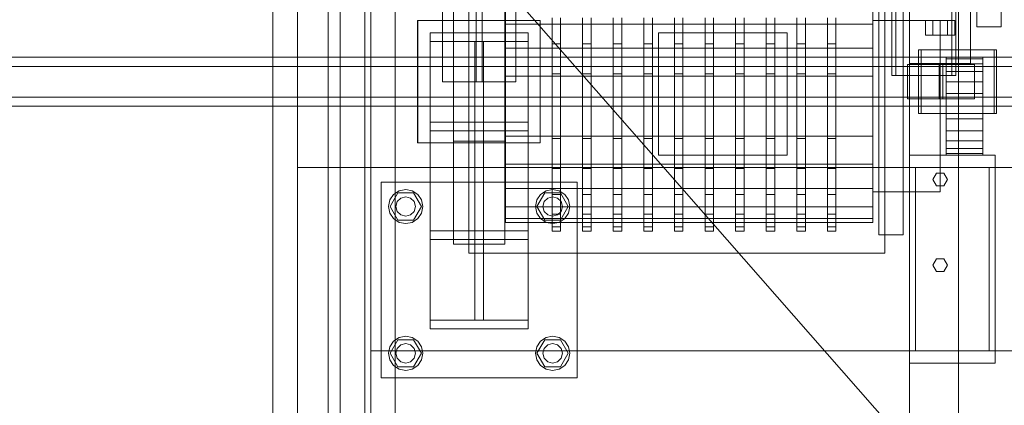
# Model space of a CAD drawing. Header units: millimetres. Extents: x -4738 to 65662, y -68080 to 6847.
# Tile 455 of 656: x 4043 to 4848, y -18694 to -18379. Entities that reach past the tile are written whole.
import ezdxf

# ---------------------------------------------------------------- set-up
doc = ezdxf.new("R2010")
doc.units = ezdxf.units.MM
doc.layers.add('superior_C01', color=7, linetype='Continuous', lineweight=0)
doc.layers.add('superior_dosificador', color=7, linetype='Continuous', lineweight=0)

msp = doc.modelspace()

# ---------------------------------------------------------------- linework, layer by layer
at = {"layer": 'superior_C01'}
for p, q in [((4397.457, -18562.825), (4397.457, -17437.175)), ((4439.457, -17437.175), (4439.457, -18562.825)), ((4397.457, -18478.594), (4397.457, -17521.406)), ((4439.457, -17521.406), (4439.457, -18478.594)), ((4388.457, -17570), (4388.457, -18430)), ((4415.957, -17570), (4415.957, -18430)), ((4420.957, -18430), (4420.957, -17570)), ((4448.457, -18430), (4448.457, -17570)), ((4755.625, -17575), (4755.625, -18425)), ((4758.86, -18425), (4758.86, -17575)), ((4804.544, -18425), (4804.544, -17575)), ((4807.779, -17575), (4807.779, -18425)), ((4368.187, -18480), (4368.187, -18380)), ((4368.187, -18380), (4468.187, -18380)), ((4368.457, -18480), (4368.457, -18380)), ((4368.457, -18380), (4468.457, -18380)), ((4468.187, -18380), (4468.187, -18480)), ((4468.457, -18380), (4468.457, -18480)), ((4458.457, -18390), (4378.457, -18390)), ((4378.457, -18390), (4378.457, -18397)), ((4378.457, -18551.981), (4378.457, -18390)), ((4458.457, -18397), (4458.457, -18390)), ((4458.457, -18390), (4458.457, -18551.981)), ((4378.457, -18397), (4458.457, -18397)), ((4378.457, -18397), (4378.457, -18558.981)), ((4421.957, -18397), (4414.957, -18397)), ((4414.957, -18397), (4414.957, -18463)), ((4414.957, -18558.981), (4414.957, -18397)), ((4421.957, -18463), (4421.957, -18397)), ((4421.957, -18397), (4421.957, -18558.981)), ((4458.457, -18558.981), (4458.457, -18397)), ((4839.086, -18404), (4777.457, -18404)), ((4777.457, -18404), (4777.457, -18456)), ((4779.613, -18404), (4777.457, -18404)), ((4779.613, -18456), (4779.613, -18404)), ((4779.613, -18404), (4841.243, -18404)), ((4839.086, -18456), (4839.086, -18404)), ((4839.086, -18404), (4841.243, -18404)), ((4841.243, -18404), (4841.243, -18456)), ((4905.916, -18410), (3750.355, -18410)), ((3761.139, -18410), (4916.701, -18410)), ((4982.757, -18410), (3827.195, -18410)), ((3840.676, -18410), (4996.238, -18410)), ((4903.985, -18417.5), (3826.611, -18417.5)), ((3841.26, -18417.5), (4918.633, -18417.5)), ((4797.225, -18416), (4768.336, -18416)), ((4768.336, -18416), (4768.336, -18444)), ((4794.366, -18416), (4768.336, -18416)), ((4794.366, -18444), (4794.366, -18416)), ((4794.366, -18416), (4823.255, -18416)), ((4797.225, -18444), (4797.225, -18416)), ((4797.225, -18416), (4823.255, -18416)), ((4823.255, -18416), (4823.255, -18444)), ((4755.625, -18425), (4804.544, -18425)), ((4755.625, -18425), (4758.86, -18425)), ((4807.779, -18425), (4758.86, -18425)), ((4807.779, -18425), (4804.544, -18425)), ((4448.457, -18430), (4388.457, -18430)), ((4420.957, -18430), (4415.957, -18430)), ((3826.611, -18442.5), (4903.985, -18442.5)), ((3841.26, -18442.5), (4918.633, -18442.5)), ((4768.336, -18444), (4797.225, -18444)), ((4768.336, -18444), (4794.366, -18444)), ((4823.255, -18444), (4794.366, -18444)), ((4823.255, -18444), (4797.225, -18444)), ((3750.355, -18450), (4905.916, -18450)), ((3761.139, -18450), (4916.701, -18450)), ((3827.195, -18450), (4982.757, -18450)), ((3840.676, -18450), (4996.238, -18450)), ((4777.457, -18456), (4839.086, -18456)), ((4777.457, -18456), (4779.613, -18456)), ((4841.243, -18456), (4779.613, -18456)), ((4841.243, -18456), (4839.086, -18456)), ((4458.457, -18463), (4378.457, -18463)), ((4378.457, -18463), (4378.457, -18470)), ((4378.457, -18624.981), (4378.457, -18463)), ((4414.957, -18463), (4421.957, -18463)), ((4414.957, -18463), (4414.957, -18624.981)), ((4421.957, -18624.981), (4421.957, -18463)), ((4458.457, -18470), (4458.457, -18463)), ((4458.457, -18463), (4458.457, -18624.981)), ((4378.457, -18470), (4458.457, -18470)), ((4378.457, -18470), (4378.457, -18631.981)), ((4458.457, -18631.981), (4458.457, -18470)), ((4468.187, -18480), (4368.187, -18480)), ((4468.457, -18480), (4368.457, -18480)), ((4439.457, -18478.594), (4397.457, -18478.594)), ((4338.457, -18671.981), (4338.457, -18511.981)), ((4338.457, -18511.981), (4498.457, -18511.981)), ((4498.457, -18511.981), (4498.457, -18671.981)), ((4345.522, -18526.624), (4348.557, -18522.082)), ((4345.657, -18531.981), (4352.057, -18520.896)), ((4348.557, -18522.082), (4353.099, -18519.047)), ((4352.057, -18520.896), (4364.857, -18520.896)), ((4353.099, -18519.047), (4358.457, -18517.981)), ((4354.457, -18525.053), (4358.457, -18523.981)), ((4358.457, -18517.981), (4363.814, -18519.047)), ((4358.457, -18523.981), (4362.457, -18525.053)), ((4363.814, -18519.047), (4368.356, -18522.082)), ((4364.857, -18520.896), (4371.257, -18531.981)), ((4368.356, -18522.082), (4371.391, -18526.624)), ((4465.522, -18526.624), (4468.557, -18522.082)), ((4465.657, -18531.981), (4472.057, -18520.896)), ((4468.557, -18522.082), (4473.099, -18519.047)), ((4472.057, -18520.896), (4484.857, -18520.896)), ((4473.099, -18519.047), (4478.457, -18517.981)), ((4474.457, -18525.053), (4478.457, -18523.981)), ((4478.457, -18517.981), (4483.814, -18519.047)), ((4478.457, -18523.981), (4482.457, -18525.053)), ((4483.814, -18519.047), (4488.356, -18522.082)), ((4484.857, -18520.896), (4491.257, -18531.981)), ((4488.356, -18522.082), (4491.391, -18526.624)), ((4344.457, -18531.981), (4345.522, -18526.624)), ((4345.522, -18537.339), (4344.457, -18531.981)), ((4352.057, -18543.066), (4345.657, -18531.981)), ((4350.457, -18531.981), (4351.529, -18527.981)), ((4351.529, -18535.981), (4350.457, -18531.981)), ((4351.529, -18527.981), (4354.457, -18525.053)), ((4362.457, -18525.053), (4365.385, -18527.981)), ((4371.257, -18531.981), (4364.857, -18543.066)), ((4365.385, -18527.981), (4366.457, -18531.981)), ((4366.457, -18531.981), (4365.385, -18535.981)), ((4371.391, -18526.624), (4372.457, -18531.981)), ((4372.457, -18531.981), (4371.391, -18537.339)), ((4464.457, -18531.981), (4465.522, -18526.624)), ((4465.522, -18537.339), (4464.457, -18531.981)), ((4472.057, -18543.066), (4465.657, -18531.981)), ((4470.457, -18531.981), (4471.529, -18527.981)), ((4471.529, -18535.981), (4470.457, -18531.981)), ((4471.529, -18527.981), (4474.457, -18525.053)), ((4482.457, -18525.053), (4485.385, -18527.981)), ((4491.257, -18531.981), (4484.857, -18543.066)), ((4485.385, -18527.981), (4486.457, -18531.981)), ((4486.457, -18531.981), (4485.385, -18535.981)), ((4491.391, -18526.624), (4492.457, -18531.981)), ((4492.457, -18531.981), (4491.391, -18537.339)), ((4348.557, -18541.881), (4345.522, -18537.339)), ((4354.457, -18538.909), (4351.529, -18535.981)), ((4358.457, -18539.981), (4354.457, -18538.909)), ((4362.457, -18538.909), (4358.457, -18539.981)), ((4365.385, -18535.981), (4362.457, -18538.909)), ((4371.391, -18537.339), (4368.356, -18541.881)), ((4468.557, -18541.881), (4465.522, -18537.339)), ((4474.457, -18538.909), (4471.529, -18535.981)), ((4478.457, -18539.981), (4474.457, -18538.909)), ((4482.457, -18538.909), (4478.457, -18539.981)), ((4485.385, -18535.981), (4482.457, -18538.909)), ((4491.391, -18537.339), (4488.356, -18541.881)), ((4353.099, -18544.916), (4348.557, -18541.881)), ((4364.857, -18543.066), (4352.057, -18543.066)), ((4358.457, -18545.981), (4353.099, -18544.916)), ((4363.814, -18544.916), (4358.457, -18545.981)), ((4368.356, -18541.881), (4363.814, -18544.916)), ((4473.099, -18544.916), (4468.557, -18541.881)), ((4484.857, -18543.066), (4472.057, -18543.066)), ((4478.457, -18545.981), (4473.099, -18544.916)), ((4483.814, -18544.916), (4478.457, -18545.981)), ((4488.356, -18541.881), (4483.814, -18544.916)), ((4378.457, -18558.981), (4378.457, -18551.981)), ((4378.457, -18551.981), (4458.457, -18551.981)), ((4458.457, -18551.981), (4458.457, -18558.981)), ((4458.457, -18558.981), (4378.457, -18558.981)), ((4439.457, -18562.825), (4397.457, -18562.825)), ((4414.957, -18624.981), (4414.957, -18558.981)), ((4414.957, -18558.981), (4421.957, -18558.981)), ((4421.957, -18558.981), (4421.957, -18624.981)), ((4378.457, -18631.981), (4378.457, -18624.981)), ((4378.457, -18624.981), (4458.457, -18624.981)), ((4421.957, -18624.981), (4414.957, -18624.981)), ((4458.457, -18624.981), (4458.457, -18631.981)), ((4458.457, -18631.981), (4378.457, -18631.981)), ((4345.522, -18646.624), (4348.557, -18642.082)), ((4345.657, -18651.981), (4352.057, -18640.896)), ((4348.557, -18642.082), (4353.099, -18639.047)), ((4351.529, -18647.981), (4354.457, -18645.053)), ((4352.057, -18640.896), (4364.857, -18640.896)), ((4353.099, -18639.047), (4358.457, -18637.981)), ((4354.457, -18645.053), (4358.457, -18643.981)), ((4358.457, -18637.981), (4363.814, -18639.047)), ((4358.457, -18643.981), (4362.457, -18645.053)), ((4362.457, -18645.053), (4365.385, -18647.981)), ((4363.814, -18639.047), (4368.356, -18642.082)), ((4364.857, -18640.896), (4371.257, -18651.981)), ((4368.356, -18642.082), (4371.391, -18646.624)), ((4465.522, -18646.624), (4468.557, -18642.082)), ((4465.657, -18651.981), (4472.057, -18640.896)), ((4468.557, -18642.082), (4473.099, -18639.047)), ((4471.529, -18647.981), (4474.457, -18645.053)), ((4472.057, -18640.896), (4484.857, -18640.896)), ((4473.099, -18639.047), (4478.457, -18637.981)), ((4474.457, -18645.053), (4478.457, -18643.981)), ((4478.457, -18637.981), (4483.814, -18639.047)), ((4478.457, -18643.981), (4482.457, -18645.053)), ((4482.457, -18645.053), (4485.385, -18647.981)), ((4483.814, -18639.047), (4488.356, -18642.082)), ((4484.857, -18640.896), (4491.257, -18651.981)), ((4488.356, -18642.082), (4491.391, -18646.624)), ((4344.457, -18651.981), (4345.522, -18646.624)), ((4345.522, -18657.339), (4344.457, -18651.981)), ((4352.057, -18663.066), (4345.657, -18651.981)), ((4350.457, -18651.981), (4351.529, -18647.981)), ((4351.529, -18655.981), (4350.457, -18651.981)), ((4371.257, -18651.981), (4364.857, -18663.066)), ((4365.385, -18647.981), (4366.457, -18651.981)), ((4366.457, -18651.981), (4365.385, -18655.981)), ((4371.391, -18646.624), (4372.457, -18651.981)), ((4372.457, -18651.981), (4371.391, -18657.339)), ((4464.457, -18651.981), (4465.522, -18646.624)), ((4465.522, -18657.339), (4464.457, -18651.981)), ((4472.057, -18663.066), (4465.657, -18651.981)), ((4470.457, -18651.981), (4471.529, -18647.981)), ((4471.529, -18655.981), (4470.457, -18651.981)), ((4491.257, -18651.981), (4484.857, -18663.066)), ((4485.385, -18647.981), (4486.457, -18651.981)), ((4486.457, -18651.981), (4485.385, -18655.981)), ((4491.391, -18646.624), (4492.457, -18651.981)), ((4492.457, -18651.981), (4491.391, -18657.339)), ((4348.557, -18661.881), (4345.522, -18657.339)), ((4354.457, -18658.909), (4351.529, -18655.981)), ((4358.457, -18659.981), (4354.457, -18658.909)), ((4362.457, -18658.909), (4358.457, -18659.981)), ((4365.385, -18655.981), (4362.457, -18658.909)), ((4371.391, -18657.339), (4368.356, -18661.881)), ((4468.557, -18661.881), (4465.522, -18657.339)), ((4474.457, -18658.909), (4471.529, -18655.981)), ((4478.457, -18659.981), (4474.457, -18658.909)), ((4482.457, -18658.909), (4478.457, -18659.981)), ((4485.385, -18655.981), (4482.457, -18658.909)), ((4491.391, -18657.339), (4488.356, -18661.881)), ((4353.099, -18664.916), (4348.557, -18661.881)), ((4364.857, -18663.066), (4352.057, -18663.066)), ((4358.457, -18665.981), (4353.099, -18664.916)), ((4363.814, -18664.916), (4358.457, -18665.981)), ((4368.356, -18661.881), (4363.814, -18664.916)), ((4473.099, -18664.916), (4468.557, -18661.881)), ((4484.857, -18663.066), (4472.057, -18663.066)), ((4478.457, -18665.981), (4473.099, -18664.916)), ((4483.814, -18664.916), (4478.457, -18665.981)), ((4488.356, -18661.881), (4483.814, -18664.916)), ((4498.457, -18671.981), (4338.457, -18671.981))]:
    msp.add_line(p, q, dxfattribs=at)
at = {"layer": 'superior_dosificador'}
for p, q in [((4250, -19850), (4250, -18150)), ((4350, -18150), (4350, -19850)), ((4770, -18185), (4770, -18415)), ((4820, -18415), (4820, -18185)), ((4295, -19200), (4295, -18200)), ((4305, -19200), (4305, -18200)), ((4745, -18205), (4745, -18555)), ((4765, -18555), (4765, -18205)), ((4770, -18210), (4770, -19790)), ((4810, -19790), (4810, -18210)), ((4825, -18385), (4825, -18215)), ((4845, -18215), (4845, -18385)), ((4270, -18230), (4270, -19770)), ((4330, -19770), (4330, -18230)), ((4325, -18250), (4325, -19750)), ((4850, -18820), (4350, -18250)), ((4350, -19750), (4350, -18250)), ((4410, -18330), (4410, -18570)), ((4750, -18570), (4750, -18330)), ((4440, -18382.825), (4440, -18367.728)), ((4740, -18382.825), (4740, -18367.728)), ((4478, -18399), (4478, -18377.875)), ((4485, -18399), (4485, -18377.875)), ((4503, -18399), (4503, -18377.875)), ((4510, -18399), (4510, -18377.875)), ((4528, -18399), (4528, -18377.875)), ((4535, -18399), (4535, -18377.875)), ((4553, -18399), (4553, -18377.875)), ((4560, -18399), (4560, -18377.875)), ((4578, -18399), (4578, -18377.875)), ((4585, -18399), (4585, -18377.875)), ((4603, -18399), (4603, -18377.875)), ((4610, -18399), (4610, -18377.875)), ((4628, -18399), (4628, -18377.875)), ((4635, -18399), (4635, -18377.875)), ((4653, -18399), (4653, -18377.875)), ((4660, -18399), (4660, -18377.875)), ((4678, -18399), (4678, -18377.875)), ((4685, -18399), (4685, -18377.875)), ((4703, -18399), (4703, -18377.875)), ((4710, -18399), (4710, -18377.875)), ((4795, -18380), (4740, -18380)), ((4740, -18380), (4740, -18520)), ((4789, -18380), (4783, -18380)), ((4783, -18392), (4783, -18380)), ((4789, -18380), (4801, -18380)), ((4789, -18380), (4789, -18392)), ((4795, -18520), (4795, -18380)), ((4801, -18380), (4807, -18380)), ((4801, -18380), (4801, -18392)), ((4807, -18380), (4807, -18392)), ((4440, -18402.5), (4440, -18382.825)), ((4740, -18382.825), (4440, -18382.825)), ((4740, -18402.5), (4740, -18382.825)), ((4845, -18385), (4825, -18385)), ((4670, -18390), (4565, -18390)), ((4565, -18390), (4565, -18490)), ((4670, -18490), (4670, -18390)), ((4783, -18392), (4789, -18392)), ((4789, -18392), (4801, -18392)), ((4801, -18392), (4807, -18392)), ((4440, -18425.412), (4440, -18402.5)), ((4740, -18402.5), (4440, -18402.5)), ((4478, -18423.6), (4478, -18399)), ((4485, -18399), (4478, -18399)), ((4485, -18423.6), (4485, -18399)), ((4503, -18423.6), (4503, -18399)), ((4510, -18399), (4503, -18399)), ((4510, -18423.6), (4510, -18399)), ((4528, -18423.6), (4528, -18399)), ((4535, -18399), (4528, -18399)), ((4535, -18423.6), (4535, -18399)), ((4553, -18423.6), (4553, -18399)), ((4560, -18399), (4553, -18399)), ((4560, -18423.6), (4560, -18399)), ((4578, -18423.6), (4578, -18399)), ((4585, -18399), (4578, -18399)), ((4585, -18423.6), (4585, -18399)), ((4603, -18423.6), (4603, -18399)), ((4610, -18399), (4603, -18399)), ((4610, -18423.6), (4610, -18399)), ((4628, -18423.6), (4628, -18399)), ((4635, -18399), (4628, -18399)), ((4635, -18423.6), (4635, -18399)), ((4653, -18423.6), (4653, -18399)), ((4660, -18399), (4653, -18399)), ((4660, -18423.6), (4660, -18399)), ((4678, -18423.6), (4678, -18399)), ((4685, -18399), (4678, -18399)), ((4685, -18423.6), (4685, -18399)), ((4703, -18423.6), (4703, -18399)), ((4710, -18399), (4703, -18399)), ((4710, -18423.6), (4710, -18399)), ((4740, -18425.412), (4740, -18402.5)), ((4800, -18411.363), (4800, -18410)), ((4830, -18410), (4800, -18410)), ((4800, -18415.359), (4800, -18411.363)), ((4830, -18411.363), (4800, -18411.363)), ((4830, -18411.363), (4830, -18410)), ((4830, -18415.359), (4830, -18411.363)), ((4770, -18415), (4820, -18415)), ((4800, -18421.716), (4800, -18415.359)), ((4830, -18415.359), (4800, -18415.359)), ((4830, -18421.716), (4830, -18415.359)), ((4440, -18450), (4440, -18425.412)), ((4740, -18425.412), (4440, -18425.412)), ((4478, -18450), (4478, -18423.6)), ((4485, -18423.6), (4478, -18423.6)), ((4485, -18450), (4485, -18423.6)), ((4503, -18450), (4503, -18423.6)), ((4510, -18423.6), (4503, -18423.6)), ((4510, -18450), (4510, -18423.6)), ((4528, -18450), (4528, -18423.6)), ((4535, -18423.6), (4528, -18423.6)), ((4535, -18450), (4535, -18423.6)), ((4553, -18450), (4553, -18423.6)), ((4560, -18423.6), (4553, -18423.6)), ((4560, -18450), (4560, -18423.6)), ((4578, -18450), (4578, -18423.6)), ((4585, -18423.6), (4578, -18423.6)), ((4585, -18450), (4585, -18423.6)), ((4603, -18450), (4603, -18423.6)), ((4610, -18423.6), (4603, -18423.6)), ((4610, -18450), (4610, -18423.6)), ((4628, -18450), (4628, -18423.6)), ((4635, -18423.6), (4628, -18423.6)), ((4635, -18450), (4635, -18423.6)), ((4653, -18450), (4653, -18423.6)), ((4660, -18423.6), (4653, -18423.6)), ((4660, -18450), (4660, -18423.6)), ((4678, -18450), (4678, -18423.6)), ((4685, -18423.6), (4678, -18423.6)), ((4685, -18450), (4685, -18423.6)), ((4703, -18450), (4703, -18423.6)), ((4710, -18423.6), (4703, -18423.6)), ((4710, -18450), (4710, -18423.6)), ((4740, -18450), (4740, -18425.412)), ((4800, -18430), (4800, -18421.716)), ((4830, -18421.716), (4800, -18421.716)), ((4830, -18430), (4830, -18421.716)), ((4800, -18439.647), (4800, -18430)), ((4830, -18430), (4800, -18430)), ((4830, -18439.647), (4830, -18430)), ((4800, -18450), (4800, -18439.647)), ((4830, -18439.647), (4800, -18439.647)), ((4830, -18450), (4830, -18439.647)), ((4440, -18474.588), (4440, -18450)), ((4740, -18450), (4440, -18450)), ((4478, -18476.4), (4478, -18450)), ((4485, -18450), (4478, -18450)), ((4485, -18476.4), (4485, -18450)), ((4503, -18476.4), (4503, -18450)), ((4510, -18450), (4503, -18450)), ((4510, -18476.4), (4510, -18450)), ((4528, -18476.4), (4528, -18450)), ((4535, -18450), (4528, -18450)), ((4535, -18476.4), (4535, -18450)), ((4553, -18476.4), (4553, -18450)), ((4560, -18450), (4553, -18450)), ((4560, -18476.4), (4560, -18450)), ((4578, -18476.4), (4578, -18450)), ((4585, -18450), (4578, -18450)), ((4585, -18476.4), (4585, -18450)), ((4603, -18476.4), (4603, -18450)), ((4610, -18450), (4603, -18450)), ((4610, -18476.4), (4610, -18450)), ((4628, -18476.4), (4628, -18450)), ((4635, -18450), (4628, -18450)), ((4635, -18476.4), (4635, -18450)), ((4653, -18476.4), (4653, -18450)), ((4660, -18450), (4653, -18450)), ((4660, -18476.4), (4660, -18450)), ((4678, -18476.4), (4678, -18450)), ((4685, -18450), (4678, -18450)), ((4685, -18476.4), (4685, -18450)), ((4703, -18476.4), (4703, -18450)), ((4710, -18450), (4703, -18450)), ((4710, -18476.4), (4710, -18450)), ((4740, -18474.588), (4740, -18450)), ((4800, -18460.353), (4800, -18450)), ((4830, -18450), (4800, -18450)), ((4830, -18460.353), (4830, -18450)), ((4800, -18470), (4800, -18460.353)), ((4830, -18460.353), (4800, -18460.353)), ((4830, -18470), (4830, -18460.353)), ((4440, -18497.5), (4440, -18474.588)), ((4740, -18474.588), (4440, -18474.588)), ((4478, -18501), (4478, -18476.4)), ((4485, -18476.4), (4478, -18476.4)), ((4485, -18501), (4485, -18476.4)), ((4503, -18501), (4503, -18476.4)), ((4510, -18476.4), (4503, -18476.4)), ((4510, -18501), (4510, -18476.4)), ((4528, -18501), (4528, -18476.4)), ((4535, -18476.4), (4528, -18476.4)), ((4535, -18501), (4535, -18476.4)), ((4553, -18501), (4553, -18476.4)), ((4560, -18476.4), (4553, -18476.4)), ((4560, -18501), (4560, -18476.4)), ((4578, -18501), (4578, -18476.4)), ((4585, -18476.4), (4578, -18476.4)), ((4585, -18501), (4585, -18476.4)), ((4603, -18501), (4603, -18476.4)), ((4610, -18476.4), (4603, -18476.4)), ((4610, -18501), (4610, -18476.4)), ((4628, -18501), (4628, -18476.4)), ((4635, -18476.4), (4628, -18476.4)), ((4635, -18501), (4635, -18476.4)), ((4653, -18501), (4653, -18476.4)), ((4660, -18476.4), (4653, -18476.4)), ((4660, -18501), (4660, -18476.4)), ((4678, -18501), (4678, -18476.4)), ((4685, -18476.4), (4678, -18476.4)), ((4685, -18501), (4685, -18476.4)), ((4703, -18501), (4703, -18476.4)), ((4710, -18476.4), (4703, -18476.4)), ((4710, -18501), (4710, -18476.4)), ((4740, -18497.5), (4740, -18474.588)), ((4800, -18478.284), (4800, -18470)), ((4830, -18470), (4800, -18470)), ((4830, -18478.284), (4830, -18470)), ((4800, -18484.641), (4800, -18478.284)), ((4830, -18478.284), (4800, -18478.284)), ((4830, -18484.641), (4830, -18478.284)), ((4565, -18490), (4670, -18490)), ((4840, -18490), (4770, -18490)), ((4770, -18490), (4770, -18660)), ((4800, -18488.637), (4800, -18484.641)), ((4830, -18484.641), (4800, -18484.641)), ((4800, -18490), (4800, -18488.637)), ((4830, -18488.637), (4800, -18488.637)), ((4800, -18490), (4830, -18490)), ((4830, -18488.637), (4830, -18484.641)), ((4830, -18488.637), (4830, -18490)), ((4840, -18660), (4840, -18490)), ((4330, -18500), (4270, -18500)), ((4270, -18500), (4270, -19770)), ((4270, -19850), (4270, -18500)), ((4330, -19770), (4330, -18500)), ((5870, -18500), (4330, -18500)), ((4330, -18500), (4330, -18650)), ((4330, -18500), (4330, -19850)), ((4440, -18517.175), (4440, -18497.5)), ((4740, -18497.5), (4440, -18497.5)), ((4740, -18517.175), (4740, -18497.5)), ((4835, -18500), (4775, -18500)), ((4775, -18500), (4775, -18650)), ((4835, -18650), (4835, -18500)), ((4478, -18522.125), (4478, -18501)), ((4485, -18501), (4478, -18501)), ((4485, -18522.125), (4485, -18501)), ((4503, -18522.125), (4503, -18501)), ((4510, -18501), (4503, -18501)), ((4510, -18522.125), (4510, -18501)), ((4528, -18522.125), (4528, -18501)), ((4535, -18501), (4528, -18501)), ((4535, -18522.125), (4535, -18501)), ((4553, -18522.125), (4553, -18501)), ((4560, -18501), (4553, -18501)), ((4560, -18522.125), (4560, -18501)), ((4578, -18522.125), (4578, -18501)), ((4585, -18501), (4578, -18501)), ((4585, -18522.125), (4585, -18501)), ((4603, -18522.125), (4603, -18501)), ((4610, -18501), (4603, -18501)), ((4610, -18522.125), (4610, -18501)), ((4628, -18522.125), (4628, -18501)), ((4635, -18501), (4628, -18501)), ((4635, -18522.125), (4635, -18501)), ((4653, -18522.125), (4653, -18501)), ((4660, -18501), (4653, -18501)), ((4660, -18522.125), (4660, -18501)), ((4678, -18522.125), (4678, -18501)), ((4685, -18501), (4678, -18501)), ((4685, -18522.125), (4685, -18501)), ((4703, -18522.125), (4703, -18501)), ((4710, -18501), (4703, -18501)), ((4710, -18522.125), (4710, -18501)), ((4789, -18510), (4792, -18504.804)), ((4792, -18504.804), (4798, -18504.804)), ((4798, -18504.804), (4801, -18510)), ((4792, -18515.196), (4789, -18510)), ((4798, -18515.196), (4792, -18515.196)), ((4801, -18510), (4798, -18515.196)), ((4440, -18532.272), (4440, -18517.175)), ((4740, -18517.175), (4440, -18517.175)), ((4478, -18538.335), (4478, -18522.125)), ((4485, -18522.125), (4478, -18522.125)), ((4485, -18538.335), (4485, -18522.125)), ((4503, -18538.335), (4503, -18522.125)), ((4510, -18522.125), (4503, -18522.125)), ((4510, -18538.335), (4510, -18522.125)), ((4528, -18538.335), (4528, -18522.125)), ((4535, -18522.125), (4528, -18522.125)), ((4535, -18538.335), (4535, -18522.125)), ((4553, -18538.335), (4553, -18522.125)), ((4560, -18522.125), (4553, -18522.125)), ((4560, -18538.335), (4560, -18522.125)), ((4578, -18538.335), (4578, -18522.125)), ((4585, -18522.125), (4578, -18522.125)), ((4585, -18538.335), (4585, -18522.125)), ((4603, -18538.335), (4603, -18522.125)), ((4610, -18522.125), (4603, -18522.125)), ((4610, -18538.335), (4610, -18522.125)), ((4628, -18538.335), (4628, -18522.125)), ((4635, -18522.125), (4628, -18522.125)), ((4635, -18538.335), (4635, -18522.125)), ((4653, -18538.335), (4653, -18522.125)), ((4660, -18522.125), (4653, -18522.125)), ((4660, -18538.335), (4660, -18522.125)), ((4678, -18538.335), (4678, -18522.125)), ((4685, -18522.125), (4678, -18522.125)), ((4685, -18538.335), (4685, -18522.125)), ((4703, -18538.335), (4703, -18522.125)), ((4710, -18522.125), (4703, -18522.125)), ((4710, -18538.335), (4710, -18522.125)), ((4740, -18532.272), (4740, -18517.175)), ((4740, -18520), (4795, -18520)), ((4440, -18541.763), (4440, -18532.272)), ((4740, -18532.272), (4440, -18532.272)), ((4740, -18541.763), (4740, -18532.272)), ((4478, -18548.524), (4478, -18538.335)), ((4485, -18538.335), (4478, -18538.335)), ((4485, -18548.524), (4485, -18538.335)), ((4503, -18548.524), (4503, -18538.335)), ((4510, -18538.335), (4503, -18538.335)), ((4510, -18548.524), (4510, -18538.335)), ((4528, -18548.524), (4528, -18538.335)), ((4535, -18538.335), (4528, -18538.335)), ((4535, -18548.524), (4535, -18538.335)), ((4553, -18548.524), (4553, -18538.335)), ((4560, -18538.335), (4553, -18538.335)), ((4560, -18548.524), (4560, -18538.335)), ((4578, -18548.524), (4578, -18538.335)), ((4585, -18538.335), (4578, -18538.335)), ((4585, -18548.524), (4585, -18538.335)), ((4603, -18548.524), (4603, -18538.335)), ((4610, -18538.335), (4603, -18538.335)), ((4610, -18548.524), (4610, -18538.335)), ((4628, -18548.524), (4628, -18538.335)), ((4635, -18538.335), (4628, -18538.335)), ((4635, -18548.524), (4635, -18538.335)), ((4653, -18548.524), (4653, -18538.335)), ((4660, -18538.335), (4653, -18538.335)), ((4660, -18548.524), (4660, -18538.335)), ((4678, -18548.524), (4678, -18538.335)), ((4685, -18538.335), (4678, -18538.335)), ((4685, -18548.524), (4685, -18538.335)), ((4703, -18548.524), (4703, -18538.335)), ((4710, -18538.335), (4703, -18538.335)), ((4710, -18548.524), (4710, -18538.335)), ((4440, -18545), (4440, -18541.763)), ((4740, -18541.763), (4440, -18541.763)), ((4440, -18545), (4740, -18545)), ((4478, -18552), (4478, -18548.524)), ((4485, -18548.524), (4478, -18548.524)), ((4485, -18548.524), (4485, -18552)), ((4503, -18552), (4503, -18548.524)), ((4510, -18548.524), (4503, -18548.524)), ((4510, -18548.524), (4510, -18552)), ((4528, -18552), (4528, -18548.524)), ((4535, -18548.524), (4528, -18548.524)), ((4535, -18548.524), (4535, -18552)), ((4553, -18552), (4553, -18548.524)), ((4560, -18548.524), (4553, -18548.524)), ((4560, -18548.524), (4560, -18552)), ((4578, -18552), (4578, -18548.524)), ((4585, -18548.524), (4578, -18548.524)), ((4585, -18548.524), (4585, -18552)), ((4603, -18552), (4603, -18548.524)), ((4610, -18548.524), (4603, -18548.524)), ((4610, -18548.524), (4610, -18552)), ((4628, -18552), (4628, -18548.524)), ((4635, -18548.524), (4628, -18548.524)), ((4635, -18548.524), (4635, -18552)), ((4653, -18552), (4653, -18548.524)), ((4660, -18548.524), (4653, -18548.524)), ((4660, -18548.524), (4660, -18552)), ((4678, -18552), (4678, -18548.524)), ((4685, -18548.524), (4678, -18548.524)), ((4685, -18548.524), (4685, -18552)), ((4703, -18552), (4703, -18548.524)), ((4710, -18548.524), (4703, -18548.524)), ((4710, -18548.524), (4710, -18552)), ((4740, -18541.763), (4740, -18545)), ((4478, -18552), (4485, -18552)), ((4503, -18552), (4510, -18552)), ((4528, -18552), (4535, -18552)), ((4553, -18552), (4560, -18552)), ((4578, -18552), (4585, -18552)), ((4603, -18552), (4610, -18552)), ((4628, -18552), (4635, -18552)), ((4653, -18552), (4660, -18552)), ((4678, -18552), (4685, -18552)), ((4703, -18552), (4710, -18552)), ((4745, -18555), (4765, -18555)), ((4410, -18570), (4750, -18570)), ((4789, -18580), (4792, -18574.804)), ((4792, -18585.196), (4789, -18580)), ((4792, -18574.804), (4798, -18574.804)), ((4798, -18574.804), (4801, -18580)), ((4801, -18580), (4798, -18585.196)), ((4798, -18585.196), (4792, -18585.196)), ((4330, -18650), (5870, -18650)), ((4775, -18650), (4835, -18650)), ((4770, -18660), (4840, -18660))]:
    msp.add_line(p, q, dxfattribs=at)

doc.saveas('drawing.dxf')
